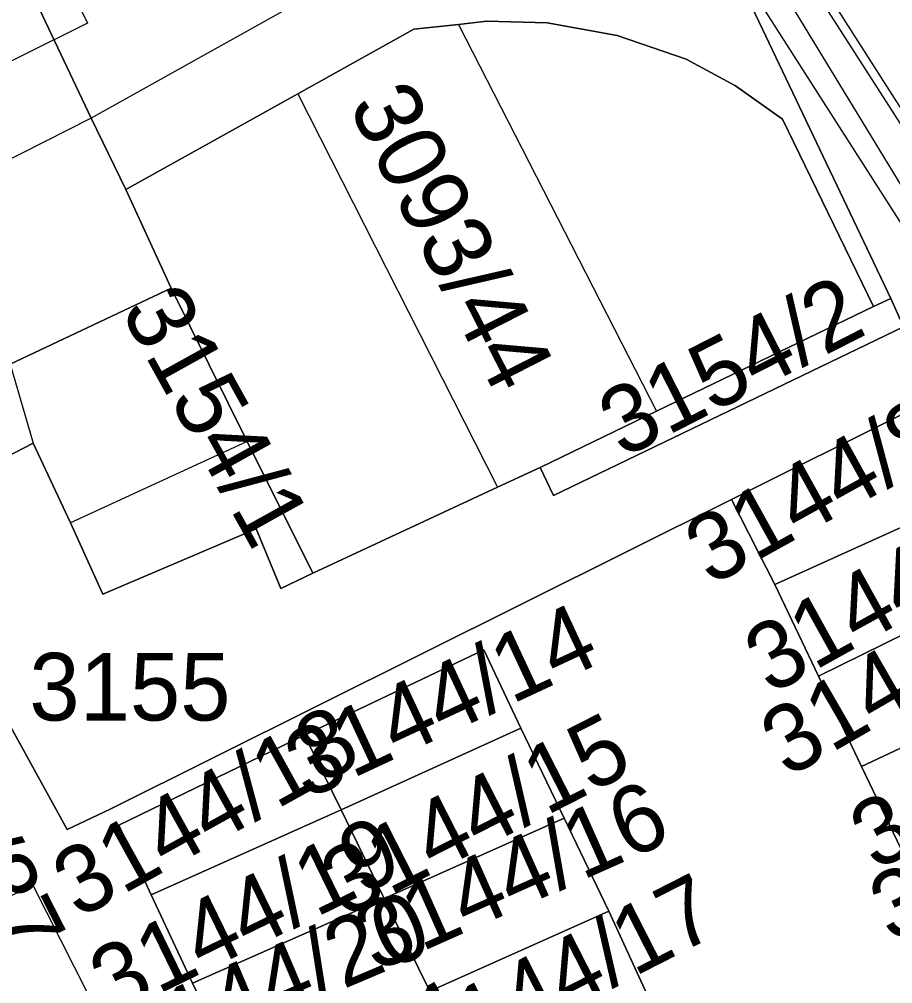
# Model space of a CAD drawing. Extents: x -264070 to -262271, y -1238894 to -1238141.
# Drawn here: x -263003.92 to -262978.09, y -1238439.24 to -1238410.72 of the extents above; entities that cross this region are included whole.
import ezdxf

# ---------------------------------------------------------------- set-up
doc = ezdxf.new("R2010")
doc.units = 0
for name, color, linetype in [('body_kn', 7, 'Continuous'), ('kladpar_druhypozemkov', 7, 'Continuous'), ('kladpar_hranice', 7, 'Continuous'), ('kladpar_parcelnecisla', 7, 'Continuous'), ('kladpar_plochy', 7, 'Continuous'), ('tarchy_linie', 7, 'Continuous'), ('zappar_hrandruhpozemk', 7, 'Continuous')]:
    doc.layers.add(name, color=color, linetype=linetype)

msp = doc.modelspace()

# ---------------------------------------------------------------- linework, layer by layer
at = {"layer": 'body_kn'}
for p, q in [((-262990.09, -1238410.78), (-262990.09, -1238410.78)), ((-263001.9, -1238410.83), (-263001.9, -1238410.83)), ((-262992.25, -1238411.01), (-262992.25, -1238411.01)), ((-262992.25, -1238411.01), (-262992.25, -1238411.01)), ((-262990.93, -1238410.87), (-262990.93, -1238410.87)), ((-262990.93, -1238410.87), (-262990.93, -1238410.87)), ((-262988.31, -1238410.82), (-262988.31, -1238410.82)), ((-262986.24, -1238411.2), (-262986.24, -1238411.2)), ((-262984.2, -1238411.9), (-262984.2, -1238411.9)), ((-262982.74, -1238412.69), (-262982.74, -1238412.69)), ((-262995.68, -1238412.92), (-262995.68, -1238412.92)), ((-262995.68, -1238412.92), (-262995.68, -1238412.92)), ((-263001.79, -1238413.64), (-263001.79, -1238413.64)), ((-263001.79, -1238413.64), (-263001.79, -1238413.64)), ((-262981.35, -1238413.67), (-262981.35, -1238413.67)), ((-263000.77, -1238415.75), (-263000.77, -1238415.75)), ((-262999.43, -1238418.67), (-262999.43, -1238418.67)), ((-262999.43, -1238418.67), (-262999.43, -1238418.67)), ((-262978.15, -1238418.98), (-262978.15, -1238418.98)), ((-262978.66, -1238419.21), (-262978.66, -1238419.21)), ((-262978.66, -1238419.21), (-262978.66, -1238419.21)), ((-262985.08, -1238422.31), (-262985.08, -1238422.31)), ((-263003.51, -1238423.26), (-263003.51, -1238423.26)), ((-262997.18, -1238423.21), (-262997.18, -1238423.21)), ((-262997.18, -1238423.21), (-262997.18, -1238423.21)), ((-262988.52, -1238423.98), (-262988.52, -1238423.98)), ((-262989.78, -1238424.56), (-262989.78, -1238424.56)), ((-262988.12, -1238424.8), (-262988.12, -1238424.8)), ((-262982.86, -1238424.92), (-262982.86, -1238424.92)), ((-263002.41, -1238425.61), (-263002.41, -1238425.61)), ((-262996.91, -1238425.79), (-262996.91, -1238425.79)), ((-262996.91, -1238425.79), (-262996.91, -1238425.79)), ((-262995.24, -1238427.1), (-262995.24, -1238427.1)), ((-262996.19, -1238427.56), (-262996.19, -1238427.56)), ((-262981.58, -1238427.44), (-262981.58, -1238427.44)), ((-263001.45, -1238427.72), (-263001.45, -1238427.72)), ((-262990.18, -1238429.37), (-262990.18, -1238429.37)), ((-262990.18, -1238429.37), (-262990.18, -1238429.37)), ((-262980.28, -1238430.15), (-262980.28, -1238430.15)), ((-262995.49, -1238431.89), (-262995.49, -1238431.89)), ((-262995.49, -1238431.89), (-262995.49, -1238431.89)), ((-262989.09, -1238431.69), (-262989.09, -1238431.69)), ((-262989.09, -1238431.69), (-262989.09, -1238431.69)), ((-262979.01, -1238432.82), (-262979.01, -1238432.82)), ((-263001.23, -1238434.08), (-263001.23, -1238434.08)), ((-262994.4, -1238434.1), (-262994.4, -1238434.1)), ((-262994.4, -1238434.1), (-262994.4, -1238434.1)), ((-262987.81, -1238434.35), (-262987.81, -1238434.35)), ((-262987.81, -1238434.35), (-262987.81, -1238434.35)), ((-263002.5, -1238434.68), (-263002.5, -1238434.68)), ((-263000.98, -1238434.56), (-263000.98, -1238434.56)), ((-263003.52, -1238436.33), (-263003.52, -1238436.33)), ((-263000.02, -1238436.62), (-263000.02, -1238436.62)), ((-262993.13, -1238436.72), (-262993.13, -1238436.72)), ((-262993.13, -1238436.72), (-262993.13, -1238436.72)), ((-262986.49, -1238437.1), (-262986.49, -1238437.1)), ((-262986.49, -1238437.1), (-262986.49, -1238437.1)), ((-262998.8, -1238439.23), (-262998.8, -1238439.23))]:
    msp.add_line(p, q, dxfattribs=at)
at = {"layer": 'kladpar_druhypozemkov'}
for p, q in [((-262989.89, -1238417.78), (-262989.89, -1238417.78)), ((-263001.49, -1238422.59), (-263001.49, -1238422.59)), ((-262986.56, -1238423.51), (-262986.56, -1238423.51)), ((-262979.07, -1238423.5), (-262979.07, -1238423.5)), ((-262978.17, -1238427.22), (-262978.17, -1238427.22)), ((-263000.68, -1238429.71), (-263000.68, -1238429.71)), ((-262991.86, -1238430.56), (-262991.86, -1238430.56)), ((-262997.97, -1238433.4), (-262997.97, -1238433.4)), ((-262990.68, -1238433.93), (-262990.68, -1238433.93)), ((-262989.39, -1238435.54), (-262989.39, -1238435.54)), ((-262997.39, -1238436.57), (-262997.39, -1238436.57)), ((-262995.97, -1238438.5), (-262995.97, -1238438.5)), ((-262988.25, -1238438.72), (-262988.25, -1238438.72))]:
    msp.add_line(p, q, dxfattribs=at)
at = {"layer": 'kladpar_hranice'}
for points in [[(-262953.6, -1238468.49), (-262957.3, -1238460.54), (-262959.85, -1238455.57), (-262962.48, -1238450.48), (-262963.34, -1238448.77), (-262965.64, -1238444.26), (-262976.8, -1238421.88), (-262977.77, -1238419.82), (-262978.15, -1238418.98), (-262982.34, -1238410.16), (-262990.33, -1238397.74), (-262993.04, -1238393.3), (-263003.57, -1238377.09), (-263013.81, -1238360.11), (-263015.19, -1238357.84), (-263025.58, -1238340.99), (-263027.64, -1238337.51), (-263031.71, -1238330.94), (-263043.08, -1238311.28)], [(-263032.6, -1238419.26), (-263009.51, -1238407.99), (-263007.65, -1238407.04), (-263005.59, -1238406.03), (-263004.5, -1238408.01), (-263003.86, -1238409.27), (-263001.79, -1238413.64), (-263000.77, -1238415.75), (-262999.43, -1238418.67), (-263004.19, -1238420.92), (-263008.91, -1238423.09), (-263009.55, -1238423.42), (-263012.43, -1238424.79), (-263015.21, -1238426.1), (-263017.86, -1238427.33), (-263020.65, -1238428.63), (-263023.43, -1238429.98), (-263026.05, -1238431.17), (-263025.84, -1238431.62), (-263027.39, -1238432.34), (-263032, -1238434.48)], [(-262982.34, -1238410.16), (-262978.15, -1238418.98), (-262978.66, -1238419.21), (-262981.35, -1238413.67), (-262982.74, -1238412.69), (-262984.2, -1238411.9), (-262986.24, -1238411.2), (-262988.31, -1238410.82), (-262990.09, -1238410.78), (-262990.93, -1238410.87), (-262992.25, -1238411.01), (-262995.68, -1238412.92), (-263000.77, -1238415.75), (-263001.79, -1238413.64), (-263003.86, -1238409.27)], [(-262992.25, -1238411.01), (-262990.93, -1238410.87), (-262990.09, -1238410.78), (-262988.31, -1238410.82), (-262986.24, -1238411.2), (-262984.2, -1238411.9), (-262982.74, -1238412.69), (-262981.35, -1238413.67), (-262978.66, -1238419.21), (-262985.08, -1238422.31), (-262988.52, -1238423.98), (-262989.78, -1238424.56), (-262995.24, -1238427.1), (-262997.18, -1238423.21), (-262999.43, -1238418.67), (-263000.77, -1238415.75), (-262995.68, -1238412.92), (-262992.25, -1238411.01)], [(-262999.43, -1238418.67), (-262997.18, -1238423.21), (-262995.24, -1238427.1), (-262996.19, -1238427.56), (-262996.91, -1238425.79), (-263001.45, -1238427.72), (-263002.41, -1238425.61), (-263003.51, -1238423.26), (-263007.63, -1238425.39), (-263008.91, -1238423.09), (-263004.19, -1238420.92), (-262999.43, -1238418.67)], [(-262978.66, -1238419.21), (-262978.15, -1238418.98), (-262977.77, -1238419.82), (-262988.12, -1238424.8), (-262988.52, -1238423.98), (-262985.08, -1238422.31), (-262978.66, -1238419.21)], [(-262996.91, -1238425.79), (-262996.19, -1238427.56), (-262995.24, -1238427.1), (-262989.78, -1238424.56), (-262988.52, -1238423.98), (-262988.12, -1238424.8), (-262977.77, -1238419.82), (-262976.8, -1238421.88), (-262977.62, -1238422.31), (-262982.86, -1238424.92), (-263001.23, -1238434.08), (-263002.5, -1238434.68), (-263007.63, -1238425.39), (-263003.51, -1238423.26), (-263002.41, -1238425.61), (-263001.45, -1238427.72), (-262996.91, -1238425.79)], [(-262977.62, -1238422.31), (-262976.32, -1238425.06), (-262981.58, -1238427.44), (-262982.86, -1238424.92), (-262977.62, -1238422.31)], [(-263025.84, -1238431.62), (-263023.54, -1238436.69), (-263020.99, -1238435.42), (-263018.21, -1238434.08), (-263015.45, -1238432.76), (-263012.73, -1238431.5), (-263009.99, -1238430.16), (-263007.21, -1238428.85), (-263009.55, -1238423.42), (-263008.91, -1238423.09), (-263007.63, -1238425.39), (-263002.5, -1238434.68), (-263001.23, -1238434.08), (-262982.86, -1238424.92), (-262981.58, -1238427.44), (-262980.28, -1238430.15), (-262979.01, -1238432.82), (-262977.72, -1238435.51)], [(-262976.32, -1238425.06), (-262975.1, -1238427.59), (-262980.28, -1238430.15), (-262981.58, -1238427.44), (-262976.32, -1238425.06)], [(-262975.1, -1238427.59), (-262973.79, -1238430.37), (-262979.01, -1238432.82), (-262980.28, -1238430.15), (-262975.1, -1238427.59)], [(-262994.77, -1238447.81), (-262993.66, -1238450.16), (-262992.36, -1238453), (-262991.19, -1238455.47), (-262985.52, -1238452.67), (-262980.36, -1238450.26), (-262981.49, -1238447.82), (-262982.75, -1238445.08), (-262983.91, -1238442.58), (-262985.37, -1238439.52), (-262986.49, -1238437.1), (-262987.81, -1238434.35), (-262989.09, -1238431.69), (-262990.18, -1238429.37), (-262995.49, -1238431.89), (-263000.98, -1238434.56), (-263000.02, -1238436.62), (-262998.8, -1238439.23), (-262997.49, -1238442), (-262996.4, -1238444.35), (-262994.77, -1238447.81)], [(-262990.18, -1238429.37), (-262989.09, -1238431.69), (-262994.4, -1238434.1), (-262995.49, -1238431.89), (-262990.18, -1238429.37)], [(-262973.79, -1238430.37), (-262972.54, -1238432.93), (-262977.72, -1238435.51), (-262979.01, -1238432.82), (-262973.79, -1238430.37)], [(-262995.49, -1238431.89), (-262994.4, -1238434.1), (-263000.02, -1238436.62), (-263000.98, -1238434.56), (-262995.49, -1238431.89)], [(-262989.09, -1238431.69), (-262987.81, -1238434.35), (-262993.13, -1238436.72), (-262994.4, -1238434.1), (-262989.09, -1238431.69)], [(-262994.4, -1238434.1), (-262993.13, -1238436.72), (-262998.8, -1238439.23), (-263000.02, -1238436.62), (-262994.4, -1238434.1)], [(-262987.81, -1238434.35), (-262986.49, -1238437.1), (-262991.78, -1238439.46), (-262993.13, -1238436.72), (-262987.81, -1238434.35)], [(-262993.13, -1238436.72), (-262991.78, -1238439.46), (-262997.49, -1238442), (-262998.8, -1238439.23), (-262993.13, -1238436.72)], [(-262986.49, -1238437.1), (-262985.37, -1238439.52), (-262990.67, -1238441.83), (-262991.78, -1238439.46), (-262986.49, -1238437.1)]]:
    msp.add_lwpolyline(points, dxfattribs=at)
at = {"layer": 'kladpar_plochy'}
for p, q in [((-263001.23, -1238434.08), (-262982.86, -1238424.92)), ((-262982.86, -1238424.92), (-262981.58, -1238427.44)), ((-263007.63, -1238425.39), (-263002.5, -1238434.68)), ((-262981.58, -1238427.44), (-262980.28, -1238430.15)), ((-262990.18, -1238429.37), (-262995.49, -1238431.89)), ((-262989.09, -1238431.69), (-262990.18, -1238429.37)), ((-262980.28, -1238430.15), (-262979.01, -1238432.82)), ((-262995.49, -1238431.89), (-263000.98, -1238434.56)), ((-262987.81, -1238434.35), (-262989.09, -1238431.69)), ((-262979.01, -1238432.82), (-262977.72, -1238435.51)), ((-263002.5, -1238434.68), (-263001.23, -1238434.08)), ((-262986.49, -1238437.1), (-262987.81, -1238434.35)), ((-263000.98, -1238434.56), (-263000.02, -1238436.62)), ((-263000.02, -1238436.62), (-262998.8, -1238439.23)), ((-262985.37, -1238439.52), (-262986.49, -1238437.1)), ((-262998.8, -1238439.23), (-262997.49, -1238442))]:
    msp.add_line(p, q, dxfattribs=at)
for points in [[(-262953.6, -1238468.49), (-262957.3, -1238460.54), (-262959.85, -1238455.57), (-262962.48, -1238450.48), (-262963.34, -1238448.77), (-262965.64, -1238444.26), (-262976.8, -1238421.88), (-262977.77, -1238419.82), (-262978.15, -1238418.98), (-262982.34, -1238410.16), (-262990.33, -1238397.74), (-262993.04, -1238393.3), (-263003.57, -1238377.09), (-263013.81, -1238360.11), (-263015.19, -1238357.84), (-263025.58, -1238340.99), (-263027.64, -1238337.51), (-263031.71, -1238330.94), (-263043.08, -1238311.28)], [(-263032.6, -1238419.26), (-263009.51, -1238407.99), (-263007.65, -1238407.04), (-263005.59, -1238406.03), (-263004.5, -1238408.01), (-263003.86, -1238409.27), (-263001.79, -1238413.64), (-263000.77, -1238415.75), (-262999.43, -1238418.67), (-263004.19, -1238420.92), (-263008.91, -1238423.09), (-263009.55, -1238423.42), (-263012.43, -1238424.79), (-263015.21, -1238426.1), (-263017.86, -1238427.33), (-263020.65, -1238428.63), (-263023.43, -1238429.98), (-263026.05, -1238431.17), (-263025.84, -1238431.62), (-263027.39, -1238432.34), (-263032, -1238434.48)], [(-262982.34, -1238410.16), (-262978.15, -1238418.98), (-262978.66, -1238419.21), (-262981.35, -1238413.67), (-262982.74, -1238412.69), (-262984.2, -1238411.9), (-262986.24, -1238411.2), (-262988.31, -1238410.82), (-262990.09, -1238410.78), (-262990.93, -1238410.87), (-262992.25, -1238411.01), (-262995.68, -1238412.92), (-263000.77, -1238415.75), (-263001.79, -1238413.64), (-263003.86, -1238409.27)]]:
    msp.add_lwpolyline(points, dxfattribs=at)
for points in [[(-262992.25, -1238411.01), (-262990.93, -1238410.87), (-262990.09, -1238410.78), (-262988.31, -1238410.82), (-262986.24, -1238411.2), (-262984.2, -1238411.9), (-262982.74, -1238412.69), (-262981.35, -1238413.67), (-262978.66, -1238419.21), (-262985.08, -1238422.31), (-262988.52, -1238423.98), (-262989.78, -1238424.56), (-262995.24, -1238427.1), (-262997.18, -1238423.21), (-262999.43, -1238418.67), (-263000.77, -1238415.75), (-262995.68, -1238412.92)], [(-262999.43, -1238418.67), (-262997.18, -1238423.21), (-262995.24, -1238427.1), (-262996.19, -1238427.56), (-262996.91, -1238425.79), (-263001.45, -1238427.72), (-263002.41, -1238425.61), (-263003.51, -1238423.26), (-263007.63, -1238425.39), (-263008.91, -1238423.09), (-263004.19, -1238420.92)], [(-262978.66, -1238419.21), (-262978.15, -1238418.98), (-262977.77, -1238419.82), (-262988.12, -1238424.8), (-262988.52, -1238423.98), (-262985.08, -1238422.31)], [(-262996.91, -1238425.79), (-262996.19, -1238427.56), (-262995.24, -1238427.1), (-262989.78, -1238424.56), (-262988.52, -1238423.98), (-262988.12, -1238424.8), (-262977.77, -1238419.82), (-262976.8, -1238421.88), (-262977.62, -1238422.31), (-262982.86, -1238424.92), (-263001.23, -1238434.08), (-263002.5, -1238434.68), (-263007.63, -1238425.39), (-263003.51, -1238423.26), (-263002.41, -1238425.61), (-263001.45, -1238427.72)], [(-262977.62, -1238422.31), (-262976.32, -1238425.06), (-262981.58, -1238427.44), (-262982.86, -1238424.92)], [(-262976.32, -1238425.06), (-262975.1, -1238427.59), (-262980.28, -1238430.15), (-262981.58, -1238427.44)], [(-262975.1, -1238427.59), (-262973.79, -1238430.37), (-262979.01, -1238432.82), (-262980.28, -1238430.15)], [(-262990.18, -1238429.37), (-262989.09, -1238431.69), (-262994.4, -1238434.1), (-262995.49, -1238431.89)], [(-262973.79, -1238430.37), (-262972.54, -1238432.93), (-262977.72, -1238435.51), (-262979.01, -1238432.82)], [(-262995.49, -1238431.89), (-262994.4, -1238434.1), (-263000.02, -1238436.62), (-263000.98, -1238434.56)], [(-262989.09, -1238431.69), (-262987.81, -1238434.35), (-262993.13, -1238436.72), (-262994.4, -1238434.1)], [(-262994.4, -1238434.1), (-262993.13, -1238436.72), (-262998.8, -1238439.23), (-263000.02, -1238436.62)], [(-262987.81, -1238434.35), (-262986.49, -1238437.1), (-262991.78, -1238439.46), (-262993.13, -1238436.72)], [(-262993.13, -1238436.72), (-262991.78, -1238439.46), (-262997.49, -1238442), (-262998.8, -1238439.23)], [(-262986.49, -1238437.1), (-262985.37, -1238439.52), (-262990.67, -1238441.83), (-262991.78, -1238439.46)]]:
    msp.add_lwpolyline(points, close=True, dxfattribs=at)
at = {"layer": 'tarchy_linie'}
for points in [[(-263038.59, -1238278.01), (-263038.81, -1238283.6), (-263023.76, -1238334.4), (-263004.35, -1238368.98), (-262988.5, -1238396.63), (-262970, -1238425.7), (-262949.59, -1238461.67), (-262929.74, -1238490.84), (-262915.64, -1238510.07), (-262911.62, -1238516.37), (-262904.25, -1238532.08), (-262899.49, -1238561.55), (-262883.46, -1238603.14), (-262855.12, -1238679.37), (-262825.32, -1238749.06), (-262831.6, -1238762.46)], [(-263055.03, -1238285.01), (-263051.32, -1238292.29), (-263037.9, -1238316.25), (-263024.35, -1238337.09), (-262999.02, -1238379.63), (-262988.72, -1238396.66), (-262981.15, -1238408.68), (-262970.2, -1238425.82), (-262949.94, -1238461.94), (-262926.84, -1238495.4), (-262921.43, -1238502.6), (-262915.89, -1238510.25), (-262914.81, -1238513.45), (-262908.31, -1238550.69), (-262885.94, -1238597.77), (-262863.52, -1238671.22), (-262830.98, -1238762.57)], [(-262948.78, -1238467.76), (-262950.68, -1238463.6), (-262951.23, -1238462.8), (-262954.1, -1238457.7), (-262956.07, -1238453.77), (-262962.09, -1238442.6), (-262965.81, -1238436.82), (-262971.53, -1238426.62), (-262982.46, -1238409.51), (-262990.04, -1238397.47), (-263025.67, -1238337.91), (-263039.23, -1238317.05), (-263052.69, -1238293.02), (-263056.53, -1238285.71), (-263056.4, -1238285.69)], [(-263195.84, -1238500.35), (-263154.6, -1238480.83), (-263100.64, -1238454.98), (-263102.27, -1238451.99), (-263100.69, -1238451.43), (-263099.54, -1238451.02), (-263098.07, -1238450.5), (-263096.69, -1238453.06), (-263055.88, -1238432.49), (-263006.98, -1238408.57), (-263006.55, -1238409.45), (-263003.37, -1238407.87), (-263001.9, -1238410.83), (-263030.03, -1238424.82), (-263056.57, -1238438.75), (-263096.78, -1238458.79), (-263129, -1238474.01), (-263164.97, -1238491.2), (-263193.48, -1238504.84), (-263194.22, -1238503.36), (-263195.07, -1238501.68), (-263195.42, -1238500.99), (-263195.84, -1238500.35)], [(-263038.88, -1238420.23), (-263036.25, -1238420.98), (-263036.2, -1238421.05), (-263034.76, -1238422.91), (-263030.91, -1238427.88), (-263027.76, -1238431.97), (-263027.45, -1238432.37), (-263027.27, -1238432.6), (-263025.67, -1238434.67), (-263019.96, -1238444.31), (-263019.61, -1238444.14), (-263003.52, -1238436.33), (-262992.92, -1238457.27)]]:
    msp.add_lwpolyline(points, dxfattribs=at)
at = {"layer": 'zappar_hrandruhpozemk'}
for p, q in [((-262981.74, -1238409.23), (-262973.93, -1238422.08)), ((-262994.43, -1238409.53), (-263001.79, -1238413.64)), ((-262990.93, -1238410.87), (-262985.08, -1238422.31)), ((-262995.68, -1238412.92), (-262989.78, -1238424.56)), ((-263004.19, -1238420.92), (-263003.51, -1238423.26)), ((-262997.18, -1238423.21), (-263002.41, -1238425.61))]:
    msp.add_line(p, q, dxfattribs=at)
msp.add_lwpolyline([(-263001.79, -1238413.64), (-263010.16, -1238417.88), (-263026.6, -1238425.67), (-263033.01, -1238428.71), (-263038.64, -1238431.46), (-263079.32, -1238451.28), (-263125.04, -1238473.29)], dxfattribs=at)

# ---------------------------------------------------------------- texts
at = {"layer": 'kladpar_parcelnecisla'}
for s, rotation, p in [('3093/44', 297, (-262994.208, -1238413.27)), ('3154/2', 27, (-262986.08, -1238423.718)), ('3154/1', 299, (-263000.945, -1238419.341)), ('3144/8', 29, (-262983.469, -1238427.499)), ('3144/9', 29, (-262981.708, -1238430.717)), ('3144/10', 30, (-262981.199, -1238433.174)), ('3144/14', 25, (-262995.428, -1238433.816)), ('3144/37', 297, (-263008.657, -1238430.055)), ('3144/11', 29, (-262978.592, -1238435.933)), ('3144/18', 29, (-263002.17, -1238437.343)), ('3144/15', 27, (-262994.301, -1238437.321)), ('3144/62', 24, (-262978.163, -1238438.046)), ('3144/16', 24, (-262993.39, -1238438.915)), ('3144/19', 26, (-263001.166, -1238440.226)), ('3144/17', 27, (-262991.699, -1238442.084)), ('3144/20', 23, (-263000.506, -1238442.029)), ('3144/21', 29, (-262998.625, -1238445.344))]:
    msp.add_text(s, height=2, rotation=rotation, dxfattribs=at).set_placement(p)
msp.add_text('3155', height=2, dxfattribs=at).set_placement((-263003.623, -1238431.46))

doc.saveas('drawing.dxf')
